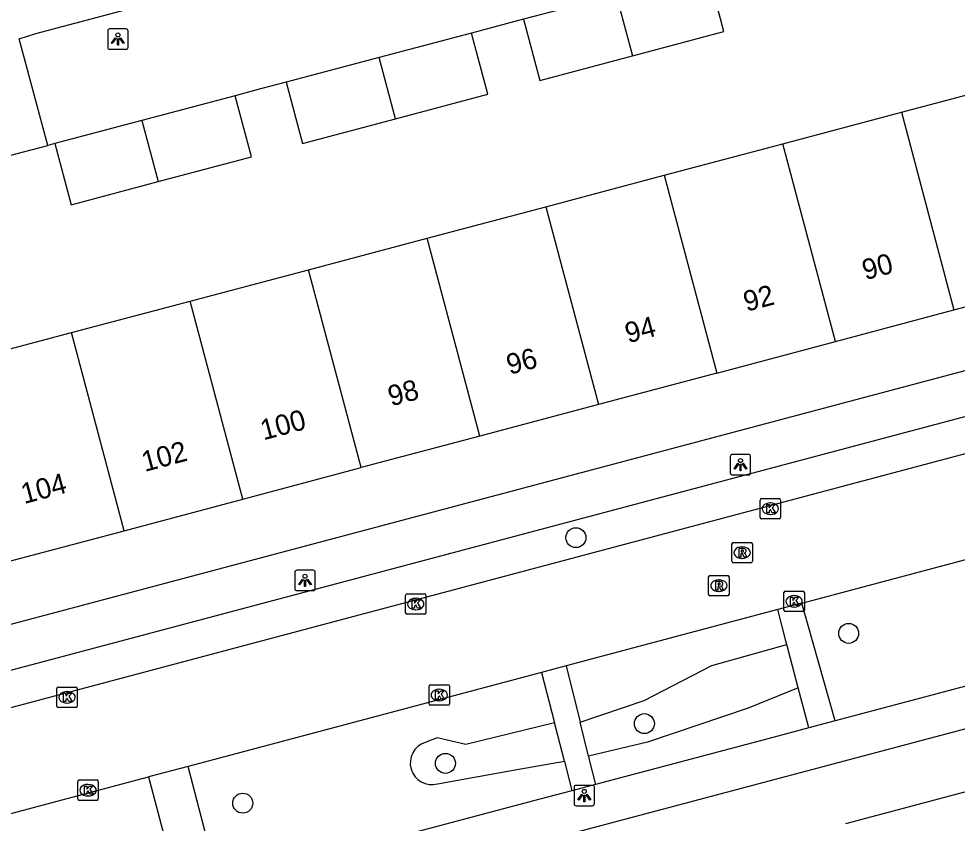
# Model space of a CAD drawing. Extents: x 162542 to 163144, y 380786 to 381511.
# Drawn here: x 162685.75 to 162731.68, y 381106.58 to 381145.96 of the extents above; entities that cross this region are included whole.
import ezdxf

# ---------------------------------------------------------------- set-up
doc = ezdxf.new("R2010")
doc.units = 0
for name, color, linetype in [('IMGEO_Boom', 7, 'Continuous'), ('IMGEO_Groenvoorziening', 7, 'Continuous'), ('IMGEO_Kolk', 7, 'Continuous'), ('IMGEO_Lichtpunt', 7, 'Continuous'), ('IMGEO_Pand', 7, 'Continuous'), ('IMGEO_Pand_nummerreeks', 7, 'Continuous'), ('IMGEO_Parkeervlak_open', 7, 'Continuous'), ('IMGEO_Rijbaan_lokaal_open', 7, 'Continuous'), ('IMGEO_Rioolput', 7, 'Continuous'), ('IMGEO_Voetpad_open', 7, 'Continuous')]:
    doc.layers.add(name, color=color, linetype=linetype)

msp = doc.modelspace()

# ---------------------------------------------------------------- linework, layer by layer
at = {"layer": 'IMGEO_Boom'}
for centre in [(162713.018, 381120.562), (162726.37, 381115.877), (162716.369, 381111.459), (162706.631, 381109.515), (162696.71, 381107.565)]:
    msp.add_circle(centre, 0.489, dxfattribs=at)
at = {"layer": 'IMGEO_Groenvoorziening'}
for points in [[(162713.22, 381111.534), (162716.356, 381112.599), (162719.667, 381114.311), (162723.348, 381115.329)], [(162723.906, 381113.217), (162721.454, 381112.219), (162716.529, 381110.546), (162713.631, 381109.869)], [(162711.97, 381111.5), (162707.629, 381110.434), (162706.226, 381110.759), (162705.645, 381110.534)], [(162706.243, 381108.509), (162710.222, 381109.238), (162712.452, 381109.619)]]:
    msp.add_lwpolyline(points, dxfattribs=at)
msp.add_arc((162705.964, 381109.527), 1.056, 107.5972, 285.3075, dxfattribs=at)
at = {"layer": 'IMGEO_Kolk'}
for p, q in [((162722.036, 381121.554), (162722.036, 381122.406)), ((162722.111, 381122.48), (162722.963, 381122.48)), ((162723.037, 381122.406), (162723.037, 381121.554)), ((162722.524, 381122.26), (162722.549, 381122.26)), ((162722.963, 381121.48), (162722.111, 381121.48)), ((162722.547, 381121.7), (162722.522, 381121.7)), ((162704.754, 381117.813), (162705.606, 381117.813)), ((162723.199, 381117.019), (162723.199, 381117.871)), ((162723.274, 381117.945), (162724.126, 381117.945)), ((162724.2, 381117.871), (162724.2, 381117.019)), ((162704.679, 381116.887), (162704.679, 381117.739)), ((162705.167, 381117.593), (162705.192, 381117.593)), ((162705.68, 381117.739), (162705.68, 381116.887)), ((162723.687, 381117.725), (162723.712, 381117.725)), ((162705.19, 381117.033), (162705.165, 381117.033)), ((162724.126, 381116.945), (162723.274, 381116.945)), ((162723.71, 381117.165), (162723.685, 381117.165)), ((162705.606, 381116.813), (162704.754, 381116.813)), ((162687.609, 381112.321), (162687.609, 381113.173)), ((162687.684, 381113.247), (162688.536, 381113.247)), ((162688.61, 381113.173), (162688.61, 381112.321)), ((162705.827, 381112.435), (162705.827, 381113.287)), ((162705.902, 381113.361), (162706.754, 381113.361)), ((162706.828, 381113.287), (162706.828, 381112.435)), ((162688.097, 381113.027), (162688.122, 381113.027)), ((162706.315, 381113.141), (162706.34, 381113.141)), ((162688.536, 381112.247), (162687.684, 381112.247)), ((162688.12, 381112.467), (162688.095, 381112.467)), ((162706.754, 381112.361), (162705.902, 381112.361)), ((162706.338, 381112.581), (162706.313, 381112.581)), ((162688.638, 381107.775), (162688.638, 381108.627)), ((162688.713, 381108.701), (162689.565, 381108.701)), ((162689.639, 381108.627), (162689.639, 381107.775)), ((162689.126, 381108.481), (162689.151, 381108.481)), ((162689.565, 381107.701), (162688.713, 381107.701)), ((162689.149, 381107.921), (162689.124, 381107.921))]:
    msp.add_line(p, q, dxfattribs=at)
for points in [[(162722.036, 381121.554), (162722.036, 381122.406)], [(162722.111, 381122.48), (162722.963, 381122.48)], [(162723.037, 381122.406), (162723.037, 381121.554)], [(162722.357, 381122.18), (162722.48, 381122.18), (162722.48, 381122.029), (162722.61, 381122.18), (162722.774, 381122.18), (162722.628, 381122.029), (162722.781, 381121.78), (162722.629, 381121.78), (162722.544, 381121.944), (162722.48, 381121.877), (162722.48, 381121.78), (162722.357, 381121.78), (162722.357, 381122.18)], [(162722.963, 381121.48), (162722.111, 381121.48)], [(162704.754, 381117.813), (162705.606, 381117.813)], [(162723.199, 381117.019), (162723.199, 381117.871)], [(162723.274, 381117.945), (162724.126, 381117.945)], [(162724.2, 381117.871), (162724.2, 381117.019)], [(162704.679, 381116.887), (162704.679, 381117.739)], [(162705, 381117.513), (162705.123, 381117.513), (162705.123, 381117.362), (162705.253, 381117.513), (162705.417, 381117.513), (162705.271, 381117.362), (162705.424, 381117.113), (162705.272, 381117.113), (162705.187, 381117.277), (162705.123, 381117.21), (162705.123, 381117.113), (162705, 381117.113), (162705, 381117.513)], [(162705.68, 381117.739), (162705.68, 381116.887)], [(162723.52, 381117.645), (162723.643, 381117.645), (162723.643, 381117.494), (162723.773, 381117.645), (162723.937, 381117.645), (162723.791, 381117.494), (162723.944, 381117.245), (162723.792, 381117.245), (162723.707, 381117.409), (162723.643, 381117.342), (162723.643, 381117.245), (162723.52, 381117.245), (162723.52, 381117.645)], [(162724.126, 381116.945), (162723.274, 381116.945)], [(162705.606, 381116.813), (162704.754, 381116.813)], [(162687.609, 381112.321), (162687.609, 381113.173)], [(162687.684, 381113.247), (162688.536, 381113.247)], [(162688.61, 381113.173), (162688.61, 381112.321)], [(162705.827, 381112.435), (162705.827, 381113.287)], [(162705.902, 381113.361), (162706.754, 381113.361)], [(162706.828, 381113.287), (162706.828, 381112.435)], [(162687.93, 381112.947), (162688.053, 381112.947), (162688.053, 381112.796), (162688.183, 381112.947), (162688.347, 381112.947), (162688.201, 381112.796), (162688.354, 381112.547), (162688.202, 381112.547), (162688.117, 381112.711), (162688.053, 381112.644), (162688.053, 381112.547), (162687.93, 381112.547), (162687.93, 381112.947)], [(162706.148, 381113.061), (162706.271, 381113.061), (162706.271, 381112.91), (162706.401, 381113.061), (162706.565, 381113.061), (162706.419, 381112.91), (162706.572, 381112.661), (162706.42, 381112.661), (162706.335, 381112.825), (162706.271, 381112.758), (162706.271, 381112.661), (162706.148, 381112.661), (162706.148, 381113.061)], [(162688.536, 381112.247), (162687.684, 381112.247)], [(162706.754, 381112.361), (162705.902, 381112.361)], [(162688.638, 381107.775), (162688.638, 381108.627)], [(162688.713, 381108.701), (162689.565, 381108.701)], [(162689.639, 381108.627), (162689.639, 381107.775)], [(162688.959, 381108.401), (162689.082, 381108.401), (162689.082, 381108.25), (162689.212, 381108.401), (162689.376, 381108.401), (162689.23, 381108.25), (162689.383, 381108.001), (162689.231, 381108.001), (162689.146, 381108.165), (162689.082, 381108.098), (162689.082, 381108.001), (162688.959, 381108.001), (162688.959, 381108.401)], [(162689.565, 381107.701), (162688.713, 381107.701)]]:
    msp.add_lwpolyline(points, dxfattribs=at)
for centre, start, end in [((162722.113, 381122.404), 91.552, 178.448), ((162722.113, 381122.404), 91.552, 178.448), ((162722.961, 381122.404), 1.552, 88.448), ((162722.961, 381122.404), 1.552, 88.448), ((162722.113, 381121.556), 181.552, 268.448), ((162722.113, 381121.556), 181.552, 268.448), ((162722.961, 381121.556), 271.552, 358.448), ((162722.961, 381121.556), 271.552, 358.448), ((162704.756, 381117.737), 91.552, 178.448), ((162704.756, 381117.737), 91.552, 178.448), ((162705.604, 381117.737), 1.552, 88.448), ((162705.604, 381117.737), 1.552, 88.448), ((162723.276, 381117.869), 91.552, 178.448), ((162723.276, 381117.869), 91.552, 178.448), ((162724.124, 381117.869), 1.552, 88.448), ((162724.124, 381117.869), 1.552, 88.448), ((162704.756, 381116.889), 181.552, 268.448), ((162704.756, 381116.889), 181.552, 268.448), ((162705.604, 381116.889), 271.552, 358.448), ((162705.604, 381116.889), 271.552, 358.448), ((162723.276, 381117.021), 181.552, 268.448), ((162723.276, 381117.021), 181.552, 268.448), ((162724.124, 381117.021), 271.552, 358.448), ((162724.124, 381117.021), 271.552, 358.448), ((162687.686, 381113.171), 91.552, 178.448), ((162687.686, 381113.171), 91.552, 178.448), ((162688.534, 381113.171), 1.552, 88.448), ((162688.534, 381113.171), 1.552, 88.448), ((162705.904, 381113.285), 91.552, 178.448), ((162705.904, 381113.285), 91.552, 178.448), ((162706.752, 381113.285), 1.552, 88.448), ((162706.752, 381113.285), 1.552, 88.448), ((162687.686, 381112.323), 181.552, 268.448), ((162687.686, 381112.323), 181.552, 268.448), ((162688.534, 381112.323), 271.552, 358.448), ((162688.534, 381112.323), 271.552, 358.448), ((162705.904, 381112.437), 181.552, 268.448), ((162705.904, 381112.437), 181.552, 268.448), ((162706.752, 381112.437), 271.552, 358.448), ((162706.752, 381112.437), 271.552, 358.448), ((162688.715, 381108.625), 91.552, 178.448), ((162688.715, 381108.625), 91.552, 178.448), ((162689.563, 381108.625), 1.552, 88.448), ((162689.563, 381108.625), 1.552, 88.448), ((162688.715, 381107.777), 181.552, 268.448), ((162688.715, 381107.777), 181.552, 268.448), ((162689.563, 381107.777), 271.552, 358.448), ((162689.563, 381107.777), 271.552, 358.448)]:
    msp.add_arc(centre, 0.0765, start, end, dxfattribs=at)
for centre, major_axis, ratio, start_param, end_param in [((162722.523, 381121.98), (-0.387, 0.002), 0.722429, 4.712389, 7.853982), ((162722.548, 381121.98), (-0.39, 0.002), 0.717154, 1.570796, 4.712389), ((162705.166, 381117.313), (-0.387, 0.002), 0.722429, 4.712389, 7.853982), ((162705.191, 381117.313), (-0.39, 0.002), 0.717154, 1.570796, 4.712389), ((162723.686, 381117.445), (-0.387, 0.002), 0.722429, 4.712389, 7.853982), ((162723.711, 381117.445), (-0.39, 0.002), 0.717154, 1.570796, 4.712389), ((162688.096, 381112.747), (-0.387, 0.002), 0.722429, 4.712389, 7.853982), ((162688.121, 381112.747), (-0.39, 0.002), 0.717154, 1.570796, 4.712389), ((162706.314, 381112.861), (-0.387, 0.002), 0.722429, 4.712389, 7.853982), ((162706.339, 381112.861), (-0.39, 0.002), 0.717154, 1.570796, 4.712389), ((162689.125, 381108.201), (-0.387, 0.002), 0.722429, 4.712389, 7.853982), ((162689.15, 381108.201), (-0.39, 0.002), 0.717154, 1.570796, 4.712389)]:
    msp.add_ellipse(centre, major_axis=major_axis, ratio=ratio, start_param=start_param, end_param=end_param, dxfattribs=at)
at = {"layer": 'IMGEO_Lichtpunt'}
for p, q in [((162690.098, 381145.373), (162690.098, 381144.566)), ((162690.098, 381145.373), (162690.098, 381144.566)), ((162691, 381145.468), (162690.192, 381145.468)), ((162691, 381145.468), (162690.192, 381145.468)), ((162691.094, 381144.566), (162691.094, 381145.373)), ((162691.094, 381144.566), (162691.094, 381145.373)), ((162690.192, 381144.472), (162691, 381144.472)), ((162690.192, 381144.472), (162691, 381144.472)), ((162720.575, 381124.539), (162720.575, 381123.732)), ((162720.575, 381124.539), (162720.575, 381123.732)), ((162721.477, 381124.634), (162720.669, 381124.634)), ((162721.477, 381124.634), (162720.669, 381124.634)), ((162721.571, 381123.732), (162721.571, 381124.539)), ((162721.571, 381123.732), (162721.571, 381124.539)), ((162720.669, 381123.638), (162721.477, 381123.638)), ((162720.669, 381123.638), (162721.477, 381123.638)), ((162699.26, 381118.874), (162699.26, 381118.067)), ((162699.26, 381118.874), (162699.26, 381118.067)), ((162700.162, 381118.969), (162699.354, 381118.969)), ((162700.162, 381118.969), (162699.354, 381118.969)), ((162700.256, 381118.067), (162700.256, 381118.874)), ((162700.256, 381118.067), (162700.256, 381118.874)), ((162699.354, 381117.973), (162700.162, 381117.973)), ((162699.354, 381117.973), (162700.162, 381117.973)), ((162712.93, 381108.343), (162712.93, 381107.536)), ((162712.93, 381108.343), (162712.93, 381107.536)), ((162713.832, 381108.438), (162713.024, 381108.438)), ((162713.832, 381108.438), (162713.024, 381108.438)), ((162713.926, 381107.536), (162713.926, 381108.343)), ((162713.926, 381107.536), (162713.926, 381108.343)), ((162713.024, 381107.442), (162713.832, 381107.442)), ((162713.024, 381107.442), (162713.832, 381107.442))]:
    msp.add_line(p, q, dxfattribs=at)
for points in [[(162690.472, 381145.037), (162690.511, 381145.009), (162690.323, 381144.747), (162690.285, 381144.774), (162690.472, 381145.037)], [(162690.574, 381144.989), (162690.621, 381144.989), (162690.621, 381144.667), (162690.574, 381144.667), (162690.574, 381144.989)], [(162690.684, 381145.009), (162690.722, 381145.036), (162690.909, 381144.774), (162690.87, 381144.746), (162690.684, 381145.009)], [(162720.949, 381124.203), (162720.988, 381124.175), (162720.8, 381123.913), (162720.762, 381123.94), (162720.949, 381124.203)], [(162721.161, 381124.175), (162721.199, 381124.202), (162721.386, 381123.94), (162721.347, 381123.912), (162721.161, 381124.175)], [(162721.051, 381124.155), (162721.098, 381124.155), (162721.098, 381123.833), (162721.051, 381123.833), (162721.051, 381124.155)], [(162699.634, 381118.538), (162699.673, 381118.51), (162699.485, 381118.248), (162699.447, 381118.275), (162699.634, 381118.538)], [(162699.736, 381118.49), (162699.783, 381118.49), (162699.783, 381118.168), (162699.736, 381118.168), (162699.736, 381118.49)], [(162699.846, 381118.51), (162699.884, 381118.537), (162700.071, 381118.275), (162700.032, 381118.247), (162699.846, 381118.51)], [(162713.304, 381108.007), (162713.343, 381107.979), (162713.155, 381107.717), (162713.117, 381107.744), (162713.304, 381108.007)], [(162713.406, 381107.959), (162713.453, 381107.959), (162713.453, 381107.637), (162713.406, 381107.637), (162713.406, 381107.959)], [(162713.516, 381107.979), (162713.554, 381108.006), (162713.741, 381107.744), (162713.702, 381107.716), (162713.516, 381107.979)]]:
    msp.add_lwpolyline(points, dxfattribs=at)
for centre in [(162690.597, 381145.171), (162721.074, 381124.337), (162699.759, 381118.672), (162713.429, 381108.141)]:
    msp.add_circle(centre, 0.0994, dxfattribs=at)
for centre, start, end in [((162690.192, 381145.373), 90, 180), ((162690.192, 381145.373), 90, 180), ((162691, 381145.373), 0, 90), ((162691, 381145.373), 0, 90), ((162690.192, 381144.566), 180, 270), ((162690.192, 381144.566), 180, 270), ((162691, 381144.566), 270, 0), ((162691, 381144.566), 270, 360), ((162720.669, 381124.539), 90, 180), ((162720.669, 381124.539), 90, 180), ((162721.477, 381124.539), 0, 90), ((162721.477, 381124.539), 0, 90), ((162720.669, 381123.732), 180, 270), ((162720.669, 381123.732), 180, 270), ((162721.477, 381123.732), 270, 0), ((162721.477, 381123.732), 270, 360), ((162699.354, 381118.874), 90, 180), ((162699.354, 381118.874), 90, 180), ((162700.162, 381118.874), 0, 90), ((162700.162, 381118.874), 0, 90), ((162699.354, 381118.067), 180, 270), ((162699.354, 381118.067), 180, 270), ((162700.162, 381118.067), 270, 0), ((162700.162, 381118.067), 270, 360), ((162713.024, 381108.343), 90, 180), ((162713.024, 381108.343), 90, 180), ((162713.832, 381108.343), 0, 90), ((162713.832, 381108.343), 0, 90), ((162713.024, 381107.536), 180, 270), ((162713.024, 381107.536), 180, 270), ((162713.832, 381107.536), 270, 0), ((162713.832, 381107.536), 270, 360)]:
    msp.add_arc(centre, 0.0946, start, end, dxfattribs=at)
at = {"layer": 'IMGEO_Pand'}
for points in [[(162715.788, 381144.147), (162720.266, 381145.334), (162719.469, 381148.33)], [(162714.991, 381147.143), (162710.46, 381145.942)], [(162714.991, 381147.143), (162715.788, 381144.147)], [(162710.46, 381145.942), (162711.258, 381142.946), (162715.788, 381144.147)], [(162707.914, 381145.267), (162703.382, 381144.065)], [(162704.179, 381141.069), (162708.711, 381142.271), (162707.914, 381145.267)], [(162703.382, 381144.065), (162698.832, 381142.859)], [(162704.179, 381141.069), (162703.382, 381144.065)], [(162698.832, 381142.859), (162699.629, 381139.863), (162704.179, 381141.069)], [(162728.95, 381141.388), (162734.754, 381142.93)], [(162696.34, 381142.198), (162691.773, 381140.987)], [(162692.57, 381137.991), (162697.138, 381139.202), (162696.34, 381142.198)], [(162723.146, 381139.847), (162728.95, 381141.388)], [(162728.95, 381141.388), (162731.525, 381131.711)], [(162691.773, 381140.987), (162687.51, 381139.857)], [(162691.773, 381140.987), (162692.57, 381137.991)], [(162687.51, 381139.857), (162688.307, 381136.861), (162692.57, 381137.991)], [(162717.343, 381138.305), (162723.146, 381139.847)], [(162725.722, 381130.167), (162723.146, 381139.847)], [(162711.539, 381136.764), (162717.343, 381138.305)], [(162717.343, 381138.305), (162719.919, 381128.623)], [(162705.735, 381135.222), (162711.539, 381136.764)], [(162711.539, 381136.764), (162714.116, 381127.079)], [(162699.931, 381133.681), (162705.735, 381135.222)], [(162708.313, 381125.534), (162705.735, 381135.222)], [(162694.128, 381132.14), (162699.931, 381133.681)], [(162702.51, 381123.99), (162699.931, 381133.681)], [(162731.525, 381131.711), (162737.328, 381133.255)], [(162688.324, 381130.598), (162694.128, 381132.14)], [(162696.707, 381122.446), (162694.128, 381132.14)], [(162725.722, 381130.167), (162731.525, 381131.711)], [(162682.737, 381129.114), (162688.324, 381130.598)], [(162690.904, 381120.902), (162688.324, 381130.598)], [(162719.919, 381128.623), (162725.722, 381130.167)], [(162719.919, 381128.623), (162714.116, 381127.079)], [(162714.116, 381127.079), (162708.313, 381125.534)], [(162708.313, 381125.534), (162702.51, 381123.99)], [(162696.707, 381122.446), (162702.51, 381123.99)], [(162690.904, 381120.902), (162696.707, 381122.446)], [(162684.115, 381122.206), (162684.888, 381119.301), (162684.977, 381119.324), (162690.904, 381120.902)], [(162732.042, 381108.097), (162726.216, 381106.548)]]:
    msp.add_lwpolyline(points, dxfattribs=at)
at = {"layer": 'IMGEO_Parkeervlak_open'}
for points in [[(162710.46, 381145.942), (162709.186, 381145.604), (162707.914, 381145.267)], [(162698.832, 381142.859), (162697.578, 381142.526), (162696.34, 381142.198)], [(162687.51, 381139.857), (162687.17, 381139.767)]]:
    msp.add_lwpolyline(points, dxfattribs=at)
at = {"layer": 'IMGEO_Rijbaan_lokaal_open'}
for points in [[(162687.17, 381139.767), (162685.757, 381144.981), (162686.579, 381145.246), (162742.8, 381160.155), (162744.174, 381154.881)], [(162684.722, 381139.117), (162685.969, 381139.448), (162687.17, 381139.767)], [(162774.201, 381135.871), (162666.934, 381107.34)], [(162724.071, 381117.358), (162734.561, 381120.153)], [(162724.071, 381117.358), (162722.896, 381117.045)], [(162722.896, 381117.045), (162712.54, 381114.286)], [(162712.54, 381114.286), (162711.337, 381113.966)], [(162711.337, 381113.966), (162694.038, 381109.357)], [(162694.038, 381109.357), (162692.09, 381108.85)], [(162674.634, 381104.211), (162692.09, 381108.85)]]:
    msp.add_lwpolyline(points, dxfattribs=at)
at = {"layer": 'IMGEO_Rioolput'}
for p, q in [((162720.655, 381119.404), (162720.655, 381120.256)), ((162720.73, 381120.33), (162721.582, 381120.33)), ((162721.143, 381120.11), (162721.168, 381120.11)), ((162721.656, 381120.256), (162721.656, 381119.404)), ((162721.582, 381119.33), (162720.73, 381119.33)), ((162721.166, 381119.55), (162721.141, 381119.55)), ((162719.59, 381118.714), (162720.442, 381118.714)), ((162719.515, 381117.788), (162719.515, 381118.64)), ((162720.003, 381118.494), (162720.028, 381118.494)), ((162720.516, 381118.64), (162720.516, 381117.788)), ((162720.026, 381117.934), (162720.001, 381117.934)), ((162720.442, 381117.714), (162719.59, 381117.714))]:
    msp.add_line(p, q, dxfattribs=at)
for points in [[(162720.655, 381119.404), (162720.655, 381120.256)], [(162720.73, 381120.33), (162721.582, 381120.33)], [(162721.656, 381120.256), (162721.656, 381119.404)], [(162721.244, 381120.028), (162720.992, 381120.03), (162720.992, 381119.63)], [(162720.992, 381119.63), (162721.116, 381119.63), (162721.116, 381119.792), (162721.127, 381119.792)], [(162721.17, 381119.949), (162721.116, 381119.949), (162721.116, 381119.868)], [(162721.116, 381119.868), (162721.168, 381119.868)], [(162721.174, 381119.763), (162721.245, 381119.63), (162721.385, 381119.63), (162721.32, 381119.756)], [(162721.582, 381119.33), (162720.73, 381119.33)], [(162719.59, 381118.714), (162720.442, 381118.714)], [(162719.515, 381117.788), (162719.515, 381118.64)], [(162720.104, 381118.412), (162719.852, 381118.414), (162719.852, 381118.014)], [(162720.03, 381118.333), (162719.976, 381118.333), (162719.976, 381118.252)], [(162719.976, 381118.252), (162720.028, 381118.252)], [(162720.516, 381118.64), (162720.516, 381117.788)], [(162719.852, 381118.014), (162719.976, 381118.014), (162719.976, 381118.176), (162719.987, 381118.176)], [(162720.034, 381118.147), (162720.105, 381118.014), (162720.245, 381118.014), (162720.18, 381118.14)], [(162720.442, 381117.714), (162719.59, 381117.714)]]:
    msp.add_lwpolyline(points, dxfattribs=at)
for centre, radius, start, end in [((162720.732, 381120.254), 0.0765, 91.552, 178.448), ((162720.732, 381120.254), 0.0765, 91.552, 178.448), ((162721.58, 381120.254), 0.0765, 1.552, 88.448), ((162721.58, 381120.254), 0.0765, 1.552, 88.448), ((162721.126, 381119.739), 0.0533, 26.0293, 88.6989), ((162721.152, 381120.057), 0.19, 274.7715, 282.9687), ((162721.176, 381119.853), 0.0964, 77.0061, 93.1865), ((162721.19, 381119.91), 0.0378, 276.6634, 79.6772), ((162721.243, 381119.918), 0.109, 350.3612, 89.416), ((162721.241, 381119.918), 0.112, 277.5842, 350.9817), ((162721.225, 381119.703), 0.108, 29.5134, 73.7905), ((162720.732, 381119.406), 0.0765, 181.552, 268.448), ((162720.732, 381119.406), 0.0765, 181.552, 268.448), ((162721.58, 381119.406), 0.0765, 271.552, 358.448), ((162721.58, 381119.406), 0.0765, 271.552, 358.448), ((162719.592, 381118.638), 0.0765, 91.552, 178.448), ((162719.592, 381118.638), 0.0765, 91.552, 178.448), ((162720.44, 381118.638), 0.0765, 1.552, 88.448), ((162720.44, 381118.638), 0.0765, 1.552, 88.448), ((162720.012, 381118.441), 0.19, 274.7715, 282.9687), ((162720.036, 381118.237), 0.0964, 77.0061, 93.1865), ((162720.05, 381118.294), 0.0378, 276.6634, 79.6772), ((162720.103, 381118.302), 0.109, 350.3612, 89.416), ((162720.101, 381118.302), 0.112, 277.5842, 350.9817), ((162719.592, 381117.79), 0.0765, 181.552, 268.448), ((162719.592, 381117.79), 0.0765, 181.552, 268.448), ((162719.986, 381118.123), 0.0533, 26.0293, 88.6989), ((162720.085, 381118.087), 0.108, 29.5134, 73.7905), ((162720.44, 381117.79), 0.0765, 271.552, 358.448), ((162720.44, 381117.79), 0.0765, 271.552, 358.448)]:
    msp.add_arc(centre, radius, start, end, dxfattribs=at)
for centre, major_axis, ratio, start_param, end_param in [((162721.142, 381119.83), (-0.387, 0.002), 0.722429, 4.712389, 7.853982), ((162721.167, 381119.83), (-0.39, 0.002), 0.717154, 1.570796, 4.712389), ((162720.002, 381118.214), (-0.387, 0.002), 0.722429, 4.712389, 7.853982), ((162720.027, 381118.214), (-0.39, 0.002), 0.717154, 1.570796, 4.712389)]:
    msp.add_ellipse(centre, major_axis=major_axis, ratio=ratio, start_param=start_param, end_param=end_param, dxfattribs=at)
at = {"layer": 'IMGEO_Voetpad_open'}
for points in [[(162680.279, 381114.986), (162685.734, 381116.428), (162749.869, 381133.472)], [(162666.934, 381107.34), (162666.499, 381109.073), (162750.234, 381131.33)], [(162696.302, 381101.71), (162760.455, 381118.748), (162765.901, 381120.189)], [(162725.703, 381111.591), (162724.071, 381117.358)], [(162723.348, 381115.329), (162723.302, 381115.505), (162722.896, 381117.045)], [(162723.906, 381113.217), (162723.348, 381115.329)], [(162712.54, 381114.286), (162713.22, 381111.534)], [(162736.038, 381114.335), (162725.703, 381111.591)], [(162711.337, 381113.966), (162711.97, 381111.5)], [(162724.424, 381111.251), (162723.906, 381113.217)], [(162712.452, 381109.619), (162712.018, 381111.312), (162711.97, 381111.5)], [(162713.631, 381109.869), (162713.22, 381111.534)], [(162725.703, 381111.591), (162724.424, 381111.251)], [(162724.424, 381111.251), (162722.471, 381110.733), (162713.974, 381108.477)], [(162712.452, 381109.619), (162712.824, 381108.171)], [(162713.631, 381109.869), (162713.674, 381109.694), (162713.974, 381108.477)], [(162712.824, 381108.171), (162711.256, 381107.755), (162695.539, 381103.583), (162694.038, 381109.357)], [(162692.09, 381108.85), (162693.633, 381103.044), (162676.159, 381098.398)], [(162713.974, 381108.477), (162712.824, 381108.171)]]:
    msp.add_lwpolyline(points, dxfattribs=at)

# ---------------------------------------------------------------- texts
at = {"layer": 'IMGEO_Pand_nummerreeks'}
for s, p in [('90', (162727.183, 381133.163)), ('92', (162721.371, 381131.617)), ('94', (162715.574, 381130.074)), ('96', (162709.771, 381128.53)), ('98', (162703.971, 381126.986)), ('100', (162697.723, 381125.324)), ('102', (162691.911, 381123.777)), ('104', (162686.007, 381122.206))]:
    msp.add_text(s, height=1, rotation=14.9015, dxfattribs=at).set_placement(p)

doc.saveas('drawing.dxf')
